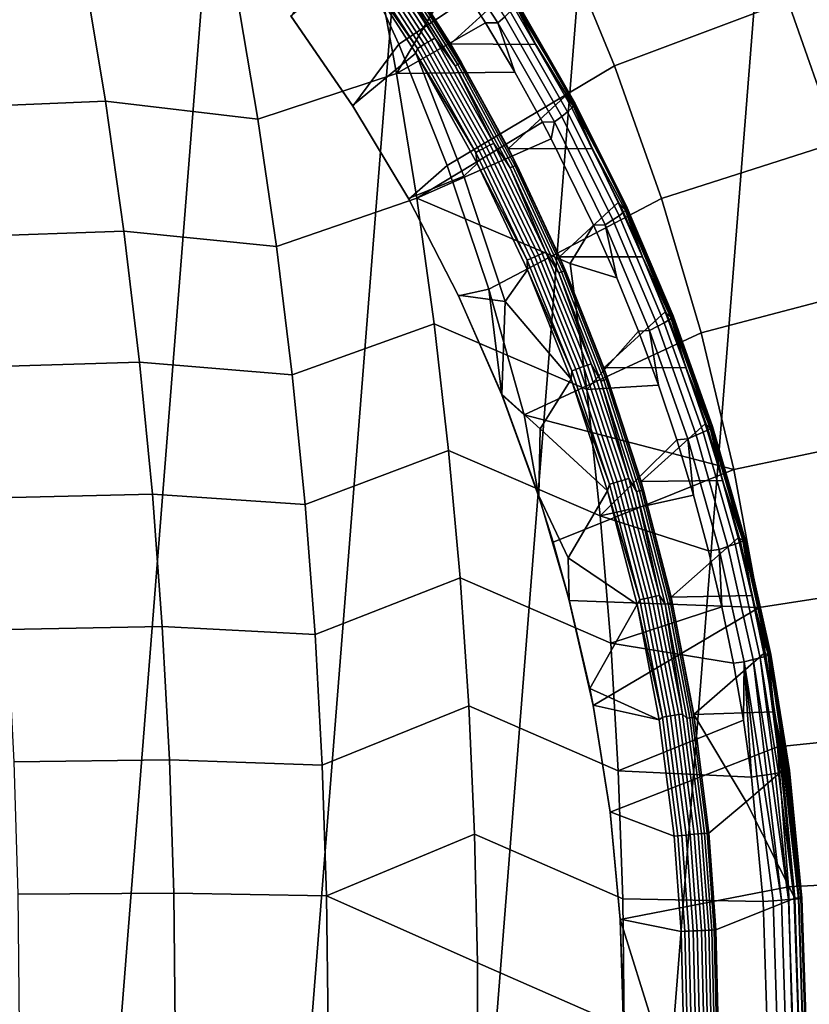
# Model space of a CAD drawing. Header units: metres. Extents: x -167 to 28, y -50 to 27.
# Tile 299 of 331: x 12.29 to 17.35, y 0.15 to 6.46. Entities that reach past the tile are written whole.
import ezdxf

# ---------------------------------------------------------------- set-up
doc = ezdxf.new("R2010")
doc.units = ezdxf.units.M
doc.layers.add('solid_12_065_011_XXX', color=7, linetype='CONTINUOUS')

msp = doc.modelspace()

# ---------------------------------------------------------------- linework, layer by layer
at = {"layer": 'solid_12_065_011_XXX'}
for points in [[(13.485169, 22.925415, 0.2), (9.71078, -24.761368, 0.2), (8.378925, -25.243179, 0.2), (12.24579, 23.610701, 0.2)], [(14.686287, 22.175152, 0.2), (11.015003, -24.209381, 0.2), (9.71078, -24.761368, 0.2), (13.485169, 22.925415, 0.2)], [(15.845693, 21.362082, 0.2), (12.287968, -23.588774, 0.2), (11.015003, -24.209381, 0.2), (14.686287, 22.175152, 0.2)], [(16.960054, 20.48856, 0.2), (13.526011, -22.901344, 0.2), (12.287968, -23.588774, 0.2), (15.845693, 21.362082, 0.2)], [(18.026325, 19.556995, 0.2), (14.725575, -22.149086, 0.2), (13.526011, -22.901344, 0.2), (16.960054, 20.48856, 0.2)], [(19.041513, 18.570009, 0.2), (15.883376, -21.334078, 0.2), (14.725575, -22.149086, 0.2), (18.026325, 19.556995, 0.2)], [(19.041513, 18.570009, 0.2), (16.99617, -20.458609, 0.2), (15.883376, -21.334078, 0.2)], [(19.041513, 18.570009, 0.2), (20.00272, 17.530422, 0.2), (16.99617, -20.458609, 0.2)], [(20.00272, 17.530422, 0.2), (18.060774, -19.525187, 0.2), (16.99617, -20.458609, 0.2)], [(14.717225, 6.299775, 139.928345), (15.757008, 6.992457, 139.088928), (15.370646, 7.80519, 139.088928), (14.367912, 7.060238, 139.928345)], [(15.757008, 6.992457, 139.088928), (16.100431, 6.160671, 139.088928), (17.210302, 6.578926, 138.188522), (16.843887, 7.467275, 138.188522)], [(15.395924, 6.476549, 142.906387), (14.993867, 7.092408, 142.99646), (14.952641, 7.050014, 143.075485), (15.351449, 6.437918, 142.98558)], [(17.529902, 5.67268, 138.188522), (18.582985, 6.117406, 137.229401), (18.232798, 7.093316, 137.229401), (17.210302, 6.578926, 138.188522)], [(14.422308, 5.902994, 140.197983), (14.717225, 6.299775, 139.928345), (14.367912, 7.060238, 139.928345), (14.026221, 6.476972, 140.28093)], [(14.870841, 7.048531, 143.153671), (14.555774, 6.903491, 143.47551), (14.702563, 6.112568, 143.657791), (15.075997, 6.745977, 143.106216)], [(15.351449, 6.437918, 142.98558), (14.952641, 7.050014, 143.075485), (15.075997, 6.745977, 143.106216), (15.272428, 6.4368, 143.062088)], [(14.857409, 6.285672, 140.691391), (14.441218, 6.927869, 140.763885), (14.463037, 6.943349, 140.761154), (14.880161, 6.299711, 140.688507)], [(14.880161, 6.299711, 140.688507), (14.463037, 6.943349, 140.761154), (14.485178, 6.958472, 140.763214), (14.903214, 6.313427, 140.690414)], [(14.903214, 6.313427, 140.690414), (14.485178, 6.958472, 140.763214), (14.506927, 6.972751, 140.77002), (14.925823, 6.326378, 140.697052)], [(14.925823, 6.326378, 140.697052), (14.506927, 6.972751, 140.77002), (14.527588, 6.985727, 140.781326), (14.947266, 6.338148, 140.708237)], [(14.947266, 6.338148, 140.708237), (14.527588, 6.985727, 140.781326), (14.685457, 6.792417, 140.772568)], [(15.048368, 6.302687, 140.786072), (14.63506, 6.949984, 140.85881), (15.194755, 6.945215, 142.34108), (15.400229, 6.625378, 142.291992)], [(14.726376, 6.812007, 140.838226), (14.63506, 6.949984, 140.85881), (15.048368, 6.302687, 140.786072)], [(15.02632, 5.522098, 139.928345), (16.100431, 6.160671, 139.088928), (15.757008, 6.992457, 139.088928), (14.717225, 6.299775, 139.928345)], [(13.812572, 5.820573, 144.464615), (14.702563, 6.112568, 143.657791), (14.555774, 6.903491, 143.47551), (13.67575, 6.630024, 144.284943)], [(14.835687, 6.27176, 140.69899), (14.420422, 6.91253, 140.771317), (14.441218, 6.927869, 140.763885), (14.857409, 6.285672, 140.691391)], [(14.835687, 6.27176, 140.69899), (14.447721, 6.830905, 140.775024), (14.420422, 6.91253, 140.771317)], [(14.447721, 6.830905, 140.775024), (14.825259, 6.242988, 140.70929), (14.419811, 5.907533, 141.019089), (14.023198, 6.48164, 141.099533)], [(14.835687, 6.27176, 140.69899), (14.825259, 6.242988, 140.70929), (14.447721, 6.830905, 140.775024)], [(11.863508, 5.89424, 145.862137), (12.835715, 5.935033, 145.160233), (12.699893, 6.759941, 144.971466), (11.735904, 6.714231, 145.674255)], [(12.699893, 6.759941, 144.971466), (12.835715, 5.935033, 145.160233), (13.812572, 5.820573, 144.464615), (13.67575, 6.630024, 144.284943)], [(15.077117, 6.161964, 140.704391), (14.685457, 6.792417, 140.772568), (14.702185, 6.801324, 140.791656), (15.094358, 6.170043, 140.723373)], [(14.947266, 6.338148, 140.708237), (14.685457, 6.792417, 140.772568), (15.077117, 6.161964, 140.704391)], [(15.094358, 6.170043, 140.723373), (14.702185, 6.801324, 140.791656), (14.715972, 6.807925, 140.813782), (15.108527, 6.17603, 140.745438)], [(15.108527, 6.17603, 140.745438), (14.715972, 6.807925, 140.813782), (14.726376, 6.812007, 140.838226), (15.119165, 6.179734, 140.769852)], [(15.119165, 6.179734, 140.769852), (14.726376, 6.812007, 140.838226), (15.048368, 6.302687, 140.786072)], [(15.272428, 6.4368, 143.062088), (15.075997, 6.745977, 143.106216), (14.702563, 6.112568, 143.657791)], [(15.459835, 6.557786, 142.337692), (15.596179, 6.299107, 142.246384), (15.048368, 6.302687, 140.786072), (15.400229, 6.625378, 142.291992)], [(15.459835, 6.557786, 142.337692), (15.462358, 6.583682, 142.438049), (15.838548, 5.932328, 142.360031)], [(15.838548, 5.932328, 142.360031), (15.462358, 6.583682, 142.438049), (15.470947, 6.575151, 142.536011), (15.845724, 5.924742, 142.458191)], [(15.845724, 5.924742, 142.458191), (15.470947, 6.575151, 142.536011), (15.468461, 6.559852, 142.633499), (15.841443, 5.911055, 142.555847)], [(16.100431, 6.160671, 139.088928), (16.399981, 5.312097, 139.088928), (17.529902, 5.67268, 138.188522), (17.210302, 6.578926, 138.188522)], [(15.799001, 5.866434, 142.74295), (15.430622, 6.51012, 142.820297), (15.395924, 6.476549, 142.906387), (15.761574, 5.836271, 142.829147)], [(15.825778, 5.891506, 142.651306), (15.454941, 6.538049, 142.728806), (15.430622, 6.51012, 142.820297), (15.799001, 5.866434, 142.74295)], [(15.841443, 5.911055, 142.555847), (15.468461, 6.559852, 142.633499), (15.454941, 6.538049, 142.728806), (15.825778, 5.891506, 142.651306)], [(15.838548, 5.932328, 142.360031), (15.833189, 5.90924, 142.260452), (15.596179, 6.299107, 142.246384), (15.459835, 6.557786, 142.337692)], [(14.023198, 6.48164, 141.099533), (14.419811, 5.907533, 141.019089), (14.422308, 5.902994, 140.197983), (14.026221, 6.476972, 140.28093)], [(15.351449, 6.437918, 142.98558), (15.272428, 6.4368, 143.062088), (15.459853, 6.121241, 143.021225)], [(15.761574, 5.836271, 142.829147), (15.395924, 6.476549, 142.906387), (15.351449, 6.437918, 142.98558), (15.714148, 5.80154, 142.908447)], [(15.714148, 5.80154, 142.908447), (15.351449, 6.437918, 142.98558), (15.459853, 6.121241, 143.021225), (15.637997, 5.799711, 142.983459)], [(15.459853, 6.121241, 143.021225), (15.272428, 6.4368, 143.062088), (14.702563, 6.112568, 143.657791)], [(15.255718, 5.630247, 140.623199), (14.880161, 6.299711, 140.688507), (14.903214, 6.313427, 140.690414), (15.279592, 5.642497, 140.624969)], [(15.279592, 5.642497, 140.624969), (14.903214, 6.313427, 140.690414), (14.925823, 6.326378, 140.697052), (15.302979, 5.654065, 140.631485)], [(15.302979, 5.654065, 140.631485), (14.925823, 6.326378, 140.697052), (14.947266, 6.338148, 140.708237), (15.325125, 5.664578, 140.642532)], [(15.325125, 5.664578, 140.642532), (14.947266, 6.338148, 140.708237), (15.077117, 6.161964, 140.704391)], [(14.78039, 5.305772, 140.122757), (15.02632, 5.522098, 139.928345), (14.717225, 6.299775, 139.928345), (14.422308, 5.902994, 140.197983)], [(15.209566, 5.605285, 140.633987), (14.825259, 6.242988, 140.70929), (14.835687, 6.27176, 140.69899)], [(15.209566, 5.605285, 140.633987), (14.835687, 6.27176, 140.69899), (14.857409, 6.285672, 140.691391), (15.232123, 5.617709, 140.626236)], [(15.232123, 5.617709, 140.626236), (14.857409, 6.285672, 140.691391), (14.880161, 6.299711, 140.688507), (15.255718, 5.630247, 140.623199)], [(15.419767, 5.631076, 140.720825), (15.048368, 6.302687, 140.786072), (15.596179, 6.299107, 142.246384), (15.78229, 5.9668, 142.204132)], [(15.119165, 6.179734, 140.769852), (15.048368, 6.302687, 140.786072), (15.419767, 5.631076, 140.720825)], [(15.833189, 5.90924, 142.260452), (15.78229, 5.9668, 142.204132), (15.596179, 6.299107, 142.246384)], [(14.825259, 6.242988, 140.70929), (15.133017, 5.454331, 140.709381), (14.778168, 5.310528, 140.946213), (14.419811, 5.907533, 141.019089)], [(15.219287, 5.534767, 140.640778), (15.133017, 5.454331, 140.709381), (14.825259, 6.242988, 140.70929)], [(14.854112, 6.194774, 140.704254), (15.219287, 5.534767, 140.640778), (14.825259, 6.242988, 140.70929)], [(15.209566, 5.605285, 140.633987), (14.854112, 6.194774, 140.704254), (14.825259, 6.242988, 140.70929)], [(15.209566, 5.605285, 140.633987), (15.219287, 5.534767, 140.640778), (14.854112, 6.194774, 140.704254)], [(15.294355, 4.729331, 139.928345), (16.399981, 5.312097, 139.088928), (16.100431, 6.160671, 139.088928), (15.02632, 5.522098, 139.928345)], [(15.429736, 5.50821, 140.643112), (15.077117, 6.161964, 140.704391), (15.094358, 6.170043, 140.723373), (15.447442, 5.515429, 140.662018)], [(15.325125, 5.664578, 140.642532), (15.077117, 6.161964, 140.704391), (15.429736, 5.50821, 140.643112)], [(15.447442, 5.515429, 140.662018), (15.094358, 6.170043, 140.723373), (15.108527, 6.17603, 140.745438), (15.461953, 5.520781, 140.684021)], [(15.461953, 5.520781, 140.684021), (15.108527, 6.17603, 140.745438), (15.119165, 6.179734, 140.769852), (15.472803, 5.524094, 140.708405)], [(15.472803, 5.524094, 140.708405), (15.119165, 6.179734, 140.769852), (15.419767, 5.631076, 140.720825)], [(13.931546, 5.003425, 144.62085), (14.831452, 5.313704, 143.817856), (14.702563, 6.112568, 143.657791), (13.812572, 5.820573, 144.464615)], [(15.459853, 6.121241, 143.021225), (14.702563, 6.112568, 143.657791), (14.831452, 5.313704, 143.817856), (15.637997, 5.799711, 142.983459)], [(11.974468, 5.066556, 146.025513), (12.953833, 5.102116, 145.324387), (12.835715, 5.935033, 145.160233), (11.863508, 5.89424, 145.862137)], [(12.835715, 5.935033, 145.160233), (12.953833, 5.102116, 145.324387), (13.931546, 5.003425, 144.62085), (13.812572, 5.820573, 144.464615)], [(15.833189, 5.90924, 142.260452), (15.958323, 5.628824, 142.165131), (15.419767, 5.631076, 140.720825), (15.78229, 5.9668, 142.204132)], [(14.419811, 5.907533, 141.019089), (14.778168, 5.310528, 140.946213), (14.78039, 5.305772, 140.122757), (14.422308, 5.902994, 140.197983)], [(16.157894, 5.222723, 142.585831), (15.825778, 5.891506, 142.651306), (15.799001, 5.866434, 142.74295), (16.12892, 5.200591, 142.677567)], [(16.175476, 5.239957, 142.49025), (15.841443, 5.911055, 142.555847), (15.825778, 5.891506, 142.651306), (16.157894, 5.222723, 142.585831)], [(15.833189, 5.90924, 142.260452), (15.838548, 5.932328, 142.360031), (16.17544, 5.258625, 142.294159)], [(16.17544, 5.258625, 142.294159), (16.167551, 5.238721, 142.195206), (15.958323, 5.628824, 142.165131), (15.833189, 5.90924, 142.260452)], [(16.17544, 5.258625, 142.294159), (15.838548, 5.932328, 142.360031), (15.845724, 5.924742, 142.458191), (16.181358, 5.251993, 142.392456)], [(16.181358, 5.251993, 142.392456), (15.845724, 5.924742, 142.458191), (15.841443, 5.911055, 142.555847), (16.175476, 5.239957, 142.49025)], [(16.089052, 5.173944, 142.763824), (15.761574, 5.836271, 142.829147), (15.714148, 5.80154, 142.908447), (16.038982, 5.143243, 142.843155)], [(16.12892, 5.200591, 142.677567), (15.799001, 5.866434, 142.74295), (15.761574, 5.836271, 142.829147), (16.089052, 5.173944, 142.763824)], [(14.831452, 5.313704, 143.817856), (15.693918, 5.693849, 142.971832), (15.637997, 5.799711, 142.983459)], [(15.714148, 5.80154, 142.908447), (15.637997, 5.799711, 142.983459), (15.693918, 5.693849, 142.971832)], [(16.038982, 5.143243, 142.843155), (15.714148, 5.80154, 142.908447), (15.693918, 5.693849, 142.971832), (15.965534, 5.139876, 142.916885)], [(14.831452, 5.313704, 143.817856), (15.816298, 4.893462, 143.119781), (15.965534, 5.139876, 142.916885), (15.693918, 5.693849, 142.971832)], [(15.540447, 4.915809, 140.576614), (15.209566, 5.605285, 140.633987), (15.232123, 5.617709, 140.626236), (15.563745, 4.92669, 140.568741)], [(15.563745, 4.92669, 140.568741), (15.232123, 5.617709, 140.626236), (15.255718, 5.630247, 140.623199), (15.588086, 4.937672, 140.565582)], [(15.588086, 4.937672, 140.565582), (15.255718, 5.630247, 140.623199), (15.279592, 5.642497, 140.624969), (15.612689, 4.948403, 140.567215)], [(15.612689, 4.948403, 140.567215), (15.279592, 5.642497, 140.624969), (15.302979, 5.654065, 140.631485), (15.636763, 4.958537, 140.573608)], [(15.636763, 4.958537, 140.573608), (15.302979, 5.654065, 140.631485), (15.325125, 5.664578, 140.642532), (15.659534, 4.967749, 140.584549)], [(15.659534, 4.967749, 140.584549), (15.325125, 5.664578, 140.642532), (15.429736, 5.50821, 140.643112)], [(15.747934, 4.937808, 140.663376), (15.419767, 5.631076, 140.720825), (15.958323, 5.628824, 142.165131), (16.124056, 5.28556, 142.129333)], [(15.472803, 5.524094, 140.708405), (15.419767, 5.631076, 140.720825), (15.747934, 4.937808, 140.663376)], [(16.167551, 5.238721, 142.195206), (16.124056, 5.28556, 142.129333), (15.958323, 5.628824, 142.165131)], [(16.399981, 5.312097, 139.088928), (16.654842, 4.449048, 139.088928), (17.801819, 4.751004, 138.188522), (17.529902, 5.67268, 138.188522)], [(15.540447, 4.915809, 140.576614), (15.219287, 5.534767, 140.640778), (15.209566, 5.605285, 140.633987)], [(14.78039, 5.305772, 140.122757), (15.099126, 4.687951, 140.055618), (15.294355, 4.729331, 139.928345), (15.02632, 5.522098, 139.928345)], [(15.219287, 5.534767, 140.640778), (15.541945, 4.853483, 140.584854), (15.399258, 4.650578, 140.709244), (15.133017, 5.454331, 140.709381)], [(15.540447, 4.915809, 140.576614), (15.541945, 4.853483, 140.584854), (15.219287, 5.534767, 140.640778)], [(15.741907, 4.833605, 140.589035), (15.429736, 5.50821, 140.643112), (15.447442, 5.515429, 140.662018), (15.760024, 4.839937, 140.607864)], [(15.659534, 4.967749, 140.584549), (15.429736, 5.50821, 140.643112), (15.741907, 4.833605, 140.589035)], [(15.760024, 4.839937, 140.607864), (15.447442, 5.515429, 140.662018), (15.461953, 5.520781, 140.684021), (15.774838, 4.844633, 140.629822)], [(15.774838, 4.844633, 140.629822), (15.461953, 5.520781, 140.684021), (15.472803, 5.524094, 140.708405), (15.785875, 4.847542, 140.65416)], [(15.785875, 4.847542, 140.65416), (15.472803, 5.524094, 140.708405), (15.747934, 4.937808, 140.663376)], [(15.133017, 5.454331, 140.709381), (15.399258, 4.650578, 140.709244), (15.097609, 4.692036, 140.881058), (14.778168, 5.310528, 140.946213)], [(14.032485, 4.179655, 144.753387), (14.942253, 4.507937, 143.955444), (14.831452, 5.313704, 143.817856), (13.931546, 5.003425, 144.62085)], [(14.778168, 5.310528, 140.946213), (15.097609, 4.692036, 140.881058), (15.099126, 4.687951, 140.055618), (14.78039, 5.305772, 140.122757)], [(14.831452, 5.313704, 143.817856), (14.942253, 4.507937, 143.955444), (15.921678, 4.087747, 143.243607), (15.816298, 4.893462, 143.119781)], [(15.520597, 3.92364, 139.928345), (16.654842, 4.449048, 139.088928), (16.399981, 5.312097, 139.088928), (15.294355, 4.729331, 139.928345)], [(15.747934, 4.937808, 140.663376), (16.124056, 5.28556, 142.129333), (16.279249, 4.937393, 142.096588)], [(16.167551, 5.238721, 142.195206), (16.279249, 4.937393, 142.096588), (16.124056, 5.28556, 142.129333)], [(16.468927, 4.549049, 142.435791), (16.175476, 5.239957, 142.49025), (16.157894, 5.222723, 142.585831), (16.449665, 4.534189, 142.531448)], [(16.461313, 4.548678, 142.141022), (16.167551, 5.238721, 142.195206), (16.17544, 5.258625, 142.294159), (16.471394, 4.565065, 142.239487)], [(16.461313, 4.548678, 142.141022), (16.279249, 4.937393, 142.096588), (16.167551, 5.238721, 142.195206)], [(16.471394, 4.565065, 142.239487), (16.17544, 5.258625, 142.294159), (16.181358, 5.251993, 142.392456), (16.476212, 4.559402, 142.337906)], [(16.476212, 4.559402, 142.337906), (16.181358, 5.251993, 142.392456), (16.175476, 5.239957, 142.49025), (16.468927, 4.549049, 142.435791)], [(16.418762, 4.515077, 142.62323), (16.12892, 5.200591, 142.677567), (16.089052, 5.173944, 142.763824), (16.376751, 4.492045, 142.709518)], [(16.449665, 4.534189, 142.531448), (16.157894, 5.222723, 142.585831), (16.12892, 5.200591, 142.677567), (16.418762, 4.515077, 142.62323)], [(16.114447, 4.802345, 142.887848), (15.965534, 5.139876, 142.916885), (15.816298, 4.893462, 143.119781)], [(16.038982, 5.143243, 142.843155), (15.965534, 5.139876, 142.916885), (16.114447, 4.802345, 142.887848)], [(16.376751, 4.492045, 142.709518), (16.089052, 5.173944, 142.763824), (16.038982, 5.143243, 142.843155), (16.324358, 4.465492, 142.788849)], [(16.324358, 4.465492, 142.788849), (16.038982, 5.143243, 142.843155), (16.114447, 4.802345, 142.887848), (16.25318, 4.460182, 142.861511)], [(12.068608, 4.232252, 146.164108), (13.054055, 4.262307, 145.463669), (12.953833, 5.102116, 145.324387), (11.974468, 5.066556, 146.025513)], [(12.953833, 5.102116, 145.324387), (13.054055, 4.262307, 145.463669), (14.032485, 4.179655, 144.753387), (13.931546, 5.003425, 144.62085)], [(15.826891, 4.206152, 140.527176), (15.540447, 4.915809, 140.576614), (15.563745, 4.92669, 140.568741), (15.85083, 4.215442, 140.519196)], [(15.85083, 4.215442, 140.519196), (15.563745, 4.92669, 140.568741), (15.588086, 4.937672, 140.565582), (15.875819, 4.22482, 140.515915)], [(15.875819, 4.22482, 140.515915), (15.588086, 4.937672, 140.565582), (15.612689, 4.948403, 140.567215), (15.901054, 4.233984, 140.517456)], [(15.901054, 4.233984, 140.517456), (15.612689, 4.948403, 140.567215), (15.636763, 4.958537, 140.573608), (15.925725, 4.242641, 140.523743)], [(15.925725, 4.242641, 140.523743), (15.636763, 4.958537, 140.573608), (15.659534, 4.967749, 140.584549), (15.949038, 4.250512, 140.534592)], [(15.949038, 4.250512, 140.534592), (15.659534, 4.967749, 140.584549), (15.741907, 4.833605, 140.589035)], [(16.031702, 4.225598, 140.613953), (15.747934, 4.937808, 140.663376), (16.279249, 4.937393, 142.096588), (16.42374, 4.584689, 142.066818)], [(15.785875, 4.847542, 140.65416), (15.747934, 4.937808, 140.663376), (16.031702, 4.225598, 140.613953)], [(16.461313, 4.548678, 142.141022), (16.42374, 4.584689, 142.066818), (16.279249, 4.937393, 142.096588)], [(15.826891, 4.206152, 140.527176), (15.541945, 4.853483, 140.584854), (15.540447, 4.915809, 140.576614)], [(16.25318, 4.460182, 142.861511), (16.114447, 4.802345, 142.887848), (15.816298, 4.893462, 143.119781), (15.921678, 4.087747, 143.243607)], [(15.541945, 4.853483, 140.584854), (15.82094, 4.153585, 140.536728), (15.399258, 4.650578, 140.709244)], [(15.826891, 4.206152, 140.527176), (15.82094, 4.153585, 140.536728), (15.541945, 4.853483, 140.584854)], [(16.012377, 4.140699, 140.542404), (15.741907, 4.833605, 140.589035), (15.760024, 4.839937, 140.607864), (16.030849, 4.146119, 140.561188)], [(15.949038, 4.250512, 140.534592), (15.741907, 4.833605, 140.589035), (16.012377, 4.140699, 140.542404)], [(16.030849, 4.146119, 140.561188), (15.760024, 4.839937, 140.607864), (15.774838, 4.844633, 140.629822), (16.045929, 4.150141, 140.583084)], [(16.045929, 4.150141, 140.583084), (15.774838, 4.844633, 140.629822), (15.785875, 4.847542, 140.65416), (16.057127, 4.152636, 140.607407)], [(16.057127, 4.152636, 140.607407), (15.785875, 4.847542, 140.65416), (16.031702, 4.225598, 140.613953)], [(16.654842, 4.449048, 139.088928), (16.864317, 3.573874, 139.088928), (18.025311, 3.816405, 138.188522), (17.801819, 4.751004, 138.188522)], [(15.097609, 4.692036, 140.881058), (15.37639, 4.055779, 140.824066), (15.377666, 4.051514, 139.99678), (15.099126, 4.687951, 140.055618)], [(15.399258, 4.650578, 140.709244), (15.37639, 4.055779, 140.824066), (15.097609, 4.692036, 140.881058)], [(15.099126, 4.687951, 140.055618), (15.377666, 4.051514, 139.99678), (15.294355, 4.729331, 139.928345)], [(15.377666, 4.051514, 139.99678), (15.520597, 3.92364, 139.928345), (15.294355, 4.729331, 139.928345)], [(15.82094, 4.153585, 140.536728), (15.622805, 3.83392, 140.709137), (15.37639, 4.055779, 140.824066), (15.399258, 4.650578, 140.709244)], [(16.031702, 4.225598, 140.613953), (16.42374, 4.584689, 142.066818), (16.557344, 4.227827, 142.039932)], [(16.461313, 4.548678, 142.141022), (16.557344, 4.227827, 142.039932), (16.42374, 4.584689, 142.066818)], [(16.720339, 3.840922, 142.391647), (16.468927, 4.549049, 142.435791), (16.449665, 4.534189, 142.531448), (16.699638, 3.82849, 142.48735)], [(16.713045, 3.841644, 142.097076), (16.461313, 4.548678, 142.141022), (16.471394, 4.565065, 142.239487), (16.724943, 3.854235, 142.19516)], [(16.713045, 3.841644, 142.097076), (16.557344, 4.227827, 142.039932), (16.461313, 4.548678, 142.141022)], [(16.728821, 3.849554, 142.293686), (16.476212, 4.559402, 142.337906), (16.468927, 4.549049, 142.435791), (16.720339, 3.840922, 142.391647)], [(16.724943, 3.854235, 142.19516), (16.471394, 4.565065, 142.239487), (16.476212, 4.559402, 142.337906), (16.728821, 3.849554, 142.293686)], [(14.115248, 3.350353, 144.862061), (15.034797, 3.696306, 144.070358), (14.942253, 4.507937, 143.955444), (14.032485, 4.179655, 144.753387)], [(14.942253, 4.507937, 143.955444), (15.034797, 3.696306, 144.070358), (16.008081, 3.276651, 143.345139), (15.921678, 4.087747, 143.243607)], [(16.623236, 3.793149, 142.665436), (16.376751, 4.492045, 142.709518), (16.324358, 4.465492, 142.788849), (16.568853, 3.770852, 142.74472)], [(16.667084, 3.812474, 142.579132), (16.418762, 4.515077, 142.62323), (16.376751, 4.492045, 142.709518), (16.623236, 3.793149, 142.665436)], [(16.699638, 3.82849, 142.48735), (16.449665, 4.534189, 142.531448), (16.418762, 4.515077, 142.62323), (16.667084, 3.812474, 142.579132)], [(15.520597, 3.92364, 139.928345), (16.864317, 3.573874, 139.088928), (16.654842, 4.449048, 139.088928)], [(16.381533, 4.113786, 142.837784), (16.25318, 4.460182, 142.861511), (15.921678, 4.087747, 143.243607)], [(16.324358, 4.465492, 142.788849), (16.25318, 4.460182, 142.861511), (16.381533, 4.113786, 142.837784)], [(16.568853, 3.770852, 142.74472), (16.324358, 4.465492, 142.788849), (16.381533, 4.113786, 142.837784), (16.499342, 3.763605, 142.816574)], [(12.145795, 3.392421, 146.27774), (13.136233, 3.416742, 145.577881), (13.054055, 4.262307, 145.463669), (12.068608, 4.232252, 146.164108)], [(13.054055, 4.262307, 145.463669), (13.136233, 3.416742, 145.577881), (14.115248, 3.350353, 144.862061), (14.032485, 4.179655, 144.753387)], [(16.117662, 3.494631, 140.474472), (15.875819, 4.22482, 140.515915), (15.901054, 4.233984, 140.517456), (16.143429, 3.50219, 140.475922)], [(16.143429, 3.50219, 140.475922), (15.901054, 4.233984, 140.517456), (15.925725, 4.242641, 140.523743), (16.168602, 3.509331, 140.482117)], [(16.168602, 3.509331, 140.482117), (15.925725, 4.242641, 140.523743), (15.949038, 4.250512, 140.534592), (16.192369, 3.515827, 140.492889)], [(16.192369, 3.515827, 140.492889), (15.949038, 4.250512, 140.534592), (16.012377, 4.140699, 140.542404)], [(16.067648, 3.47924, 140.485931), (15.82094, 4.153585, 140.536728), (15.826891, 4.206152, 140.527176)], [(16.067648, 3.47924, 140.485931), (15.826891, 4.206152, 140.527176), (15.85083, 4.215442, 140.519196), (16.092129, 3.486898, 140.477844)], [(16.092129, 3.486898, 140.477844), (15.85083, 4.215442, 140.519196), (15.875819, 4.22482, 140.515915), (16.117662, 3.494631, 140.474472)], [(16.270065, 3.497219, 140.572739), (16.031702, 4.225598, 140.613953), (16.557344, 4.227827, 142.039932), (16.679914, 3.867167, 142.015839)], [(16.057127, 4.152636, 140.607407), (16.031702, 4.225598, 140.613953), (16.270065, 3.497219, 140.572739)], [(16.713045, 3.841644, 142.097076), (16.679914, 3.867167, 142.015839), (16.557344, 4.227827, 142.039932)], [(15.82094, 4.153585, 140.536728), (16.055288, 3.437803, 140.496582), (15.622805, 3.83392, 140.709137)], [(16.067648, 3.47924, 140.485931), (16.055288, 3.437803, 140.496582), (15.82094, 4.153585, 140.536728)], [(16.381533, 4.113786, 142.837784), (15.921678, 4.087747, 143.243607), (16.008081, 3.276651, 143.345139), (16.499342, 3.763605, 142.816574)], [(16.240057, 3.432132, 140.503433), (16.012377, 4.140699, 140.542404), (16.030849, 4.146119, 140.561188), (16.258829, 3.436618, 140.522171)], [(16.192369, 3.515827, 140.492889), (16.012377, 4.140699, 140.542404), (16.240057, 3.432132, 140.503433)], [(16.258829, 3.436618, 140.522171), (16.030849, 4.146119, 140.561188), (16.045929, 4.150141, 140.583084), (16.274128, 3.43995, 140.544022)], [(16.274128, 3.43995, 140.544022), (16.045929, 4.150141, 140.583084), (16.057127, 4.152636, 140.607407), (16.285463, 3.442022, 140.568329)], [(16.285463, 3.442022, 140.568329), (16.057127, 4.152636, 140.607407), (16.270065, 3.497219, 140.572739)], [(15.37639, 4.055779, 140.824066), (15.613768, 3.404043, 140.775436), (15.614877, 3.399353, 139.946579), (15.377666, 4.051514, 139.99678)], [(15.622805, 3.83392, 140.709137), (15.613768, 3.404043, 140.775436), (15.37639, 4.055779, 140.824066)], [(15.377666, 4.051514, 139.99678), (15.614877, 3.399353, 139.946579), (15.520597, 3.92364, 139.928345)], [(15.614877, 3.399353, 139.946579), (15.706209, 3.107197, 139.927216), (16.864317, 3.573874, 139.088928), (15.520597, 3.92364, 139.928345)], [(16.270065, 3.497219, 140.572739), (16.679914, 3.867167, 142.015839), (16.791332, 3.503074, 141.994492)], [(16.713045, 3.841644, 142.097076), (16.791332, 3.503074, 141.994492), (16.679914, 3.867167, 142.015839)], [(16.921505, 3.120245, 142.062683), (16.713045, 3.841644, 142.097076), (16.724943, 3.854235, 142.19516), (16.934826, 3.128813, 142.160507)], [(16.934826, 3.128813, 142.160507), (16.724943, 3.854235, 142.19516), (16.728821, 3.849554, 142.293686), (16.937929, 3.125133, 142.259094)], [(16.055288, 3.437803, 140.496582), (15.803038, 3.006624, 140.70903), (15.613768, 3.404043, 140.775436), (15.622805, 3.83392, 140.709137)], [(16.827274, 3.079922, 142.63089), (16.623236, 3.793149, 142.665436), (16.568853, 3.770852, 142.74472), (16.771244, 3.061977, 142.710144)], [(16.872644, 3.095456, 142.544617), (16.667084, 3.812474, 142.579132), (16.623236, 3.793149, 142.665436), (16.827274, 3.079922, 142.63089)], [(16.906567, 3.108309, 142.452835), (16.699638, 3.82849, 142.48735), (16.667084, 3.812474, 142.579132), (16.872644, 3.095456, 142.544617)], [(16.928455, 3.118258, 142.357101), (16.720339, 3.840922, 142.391647), (16.699638, 3.82849, 142.48735), (16.906567, 3.108309, 142.452835)], [(16.921505, 3.120245, 142.062683), (16.791332, 3.503074, 141.994492), (16.713045, 3.841644, 142.097076)], [(16.937929, 3.125133, 142.259094), (16.728821, 3.849554, 142.293686), (16.720339, 3.840922, 142.391647), (16.928455, 3.118258, 142.357101)], [(16.864317, 3.573874, 139.088928), (17.027838, 2.688962, 139.088928), (18.199772, 2.871424, 138.188522), (18.025311, 3.816405, 138.188522)], [(16.606464, 3.409891, 142.797821), (16.499342, 3.763605, 142.816574), (16.008081, 3.276651, 143.345139)], [(16.568853, 3.770852, 142.74472), (16.499342, 3.763605, 142.816574), (16.606464, 3.409891, 142.797821)], [(16.771244, 3.061977, 142.710144), (16.568853, 3.770852, 142.74472), (16.606464, 3.409891, 142.797821), (16.702763, 3.053145, 142.781418)], [(14.179742, 2.516628, 144.946747), (15.10898, 2.879877, 144.162476), (15.034797, 3.696306, 144.070358), (14.115248, 3.350353, 144.862061)], [(15.034797, 3.696306, 144.070358), (15.10898, 2.879877, 144.162476), (16.075413, 2.461253, 143.424255), (16.008081, 3.276651, 143.345139)], [(15.706209, 3.107197, 139.927216), (15.809679, 2.735136, 139.905258), (17.027838, 2.688962, 139.088928), (16.864317, 3.573874, 139.088928)], [(16.261667, 2.73809, 140.453049), (16.055288, 3.437803, 140.496582), (16.067648, 3.47924, 140.485931)], [(16.261667, 2.73809, 140.453049), (16.067648, 3.47924, 140.485931), (16.092129, 3.486898, 140.477844), (16.286583, 2.744082, 140.444901)], [(16.286583, 2.744082, 140.444901), (16.092129, 3.486898, 140.477844), (16.117662, 3.494631, 140.474472), (16.312555, 2.750135, 140.441452)], [(16.312555, 2.750135, 140.441452), (16.117662, 3.494631, 140.474472), (16.143429, 3.50219, 140.475922), (16.338753, 2.756055, 140.442825)], [(16.338753, 2.756055, 140.442825), (16.143429, 3.50219, 140.475922), (16.168602, 3.509331, 140.482117), (16.364328, 2.761651, 140.448959)], [(16.364328, 2.761651, 140.448959), (16.168602, 3.509331, 140.482117), (16.192369, 3.515827, 140.492889), (16.388464, 2.766743, 140.459671)], [(16.388464, 2.766743, 140.459671), (16.192369, 3.515827, 140.492889), (16.240057, 3.432132, 140.503433)], [(16.462183, 2.755485, 140.539932), (16.270065, 3.497219, 140.572739), (16.791332, 3.503074, 141.994492), (16.891472, 3.135894, 141.975784)], [(16.285463, 3.442022, 140.568329), (16.270065, 3.497219, 140.572739), (16.462183, 2.755485, 140.539932)], [(16.921505, 3.120245, 142.062683), (16.891472, 3.135894, 141.975784), (16.791332, 3.503074, 141.994492)], [(12.20594, 2.548171, 146.366302), (13.200274, 2.566575, 145.66687), (13.136233, 3.416742, 145.577881), (12.145795, 3.392421, 146.27774)], [(13.136233, 3.416742, 145.577881), (13.200274, 2.566575, 145.66687), (14.179742, 2.516628, 144.946747), (14.115248, 3.350353, 144.862061)], [(16.055288, 3.437803, 140.496582), (16.24416, 2.708912, 140.4646), (15.803038, 3.006624, 140.70903)], [(16.702763, 3.053145, 142.781418), (16.606464, 3.409891, 142.797821), (16.008081, 3.276651, 143.345139)], [(16.261667, 2.73809, 140.453049), (16.24416, 2.708912, 140.4646), (16.055288, 3.437803, 140.496582)], [(16.424025, 2.710614, 140.472321), (16.240057, 3.432132, 140.503433), (16.258829, 3.436618, 140.522171), (16.443041, 2.714149, 140.490997)], [(16.388464, 2.766743, 140.459671), (16.240057, 3.432132, 140.503433), (16.424025, 2.710614, 140.472321)], [(16.443041, 2.714149, 140.490997), (16.258829, 3.436618, 140.522171), (16.274128, 3.43995, 140.544022), (16.458519, 2.716779, 140.512833)], [(16.458519, 2.716779, 140.512833), (16.274128, 3.43995, 140.544022), (16.285463, 3.442022, 140.568329), (16.469963, 2.71842, 140.537109)], [(16.469963, 2.71842, 140.537109), (16.285463, 3.442022, 140.568329), (16.462183, 2.755485, 140.539932)], [(15.613768, 3.404043, 140.775436), (15.809224, 2.738558, 140.735321), (15.706209, 3.107197, 139.927216), (15.614877, 3.399353, 139.946579)], [(15.803038, 3.006624, 140.70903), (15.809224, 2.738558, 140.735321), (15.613768, 3.404043, 140.775436)], [(16.788132, 2.693675, 142.767319), (16.702763, 3.053145, 142.781418), (16.008081, 3.276651, 143.345139), (16.075413, 2.461253, 143.424255)], [(15.940423, 2.170923, 140.708374), (15.809679, 2.735136, 139.905258), (15.706209, 3.107197, 139.927216), (15.809224, 2.738558, 140.735321)], [(16.462183, 2.755485, 140.539932), (16.891472, 3.135894, 141.975784), (16.980238, 2.765988, 141.959671)], [(17.034405, 2.366752, 142.519119), (16.872644, 3.095456, 142.544617), (16.827274, 3.079922, 142.63089), (16.987839, 2.355078, 142.605362)], [(17.069403, 2.376386, 142.427338), (16.906567, 3.108309, 142.452835), (16.872644, 3.095456, 142.544617), (17.034405, 2.366752, 142.519119)], [(16.921505, 3.120245, 142.062683), (16.980238, 2.765988, 141.959671), (16.891472, 3.135894, 141.975784)], [(17.092226, 2.383813, 142.331604), (16.928455, 3.118258, 142.357101), (16.906567, 3.108309, 142.452835), (17.069403, 2.376386, 142.427338)], [(17.085661, 2.387204, 142.037262), (16.921505, 3.120245, 142.062683), (16.934826, 3.128813, 142.160507), (17.099983, 2.391567, 142.134918)], [(17.085661, 2.387204, 142.037262), (16.980238, 2.765988, 141.959671), (16.921505, 3.120245, 142.062683)], [(17.102478, 2.388902, 142.233566), (16.937929, 3.125133, 142.259094), (16.928455, 3.118258, 142.357101), (17.092226, 2.383813, 142.331604)], [(17.099983, 2.391567, 142.134918), (16.934826, 3.128813, 142.160507), (16.937929, 3.125133, 142.259094), (17.102478, 2.388902, 142.233566)], [(16.771244, 3.061977, 142.710144), (16.702763, 3.053145, 142.781418), (16.788132, 2.693675, 142.767319)], [(16.987839, 2.355078, 142.605362), (16.827274, 3.079922, 142.63089), (16.771244, 3.061977, 142.710144), (16.930511, 2.341564, 142.68457)], [(16.930511, 2.341564, 142.68457), (16.771244, 3.061977, 142.710144), (16.788132, 2.693675, 142.767319), (16.862478, 2.331786, 142.755463)], [(16.24416, 2.708912, 140.4646), (15.940423, 2.170923, 140.708374), (15.809224, 2.738558, 140.735321), (15.803038, 3.006624, 140.70903)], [(14.225877, 1.679589, 145.007324), (15.164714, 2.059717, 144.231689), (15.10898, 2.879877, 144.162476), (14.179742, 2.516628, 144.946747)], [(15.10898, 2.879877, 144.162476), (15.164714, 2.059717, 144.231689), (16.123577, 1.642627, 143.48085), (16.075413, 2.461253, 143.424255)], [(17.027838, 2.688962, 139.088928), (17.144957, 1.796723, 139.088928), (18.324726, 1.918633, 138.188522), (18.199772, 2.871424, 138.188522)], [(15.809679, 2.735136, 139.905258), (15.961813, 2.060588, 139.872955), (17.027838, 2.688962, 139.088928)], [(15.940423, 2.170923, 140.708374), (15.961768, 2.063066, 140.703979), (15.961813, 2.060588, 139.872955), (15.809679, 2.735136, 139.905258)], [(16.4081, 1.985787, 140.428741), (16.24416, 2.708912, 140.4646), (16.261667, 2.73809, 140.453049)], [(16.4081, 1.985787, 140.428741), (16.261667, 2.73809, 140.453049), (16.286583, 2.744082, 140.444901), (16.433346, 1.990087, 140.420532)], [(16.433346, 1.990087, 140.420532), (16.286583, 2.744082, 140.444901), (16.312555, 2.750135, 140.441452), (16.459652, 1.994434, 140.417023)], [(16.459652, 1.994434, 140.417023), (16.312555, 2.750135, 140.441452), (16.338753, 2.756055, 140.442825), (16.486172, 1.998689, 140.418335)], [(16.486172, 1.998689, 140.418335), (16.338753, 2.756055, 140.442825), (16.364328, 2.761651, 140.448959), (16.512054, 2.002714, 140.424423)], [(16.512054, 2.002714, 140.424423), (16.364328, 2.761651, 140.448959), (16.388464, 2.766743, 140.459671), (16.536469, 2.006381, 140.435089)], [(16.536469, 2.006381, 140.435089), (16.388464, 2.766743, 140.459671), (16.424025, 2.710614, 140.472321)], [(16.563545, 1.978917, 140.449188), (16.424025, 2.710614, 140.472321), (16.443041, 2.714149, 140.490997), (16.582743, 1.981488, 140.467834)], [(16.582743, 1.981488, 140.467834), (16.443041, 2.714149, 140.490997), (16.458519, 2.716779, 140.512833), (16.598358, 1.983407, 140.489655)], [(16.598358, 1.983407, 140.489655), (16.458519, 2.716779, 140.512833), (16.469963, 2.71842, 140.537109), (16.609884, 1.984611, 140.513916)], [(16.60737, 2.003253, 140.515656), (16.462183, 2.755485, 140.539932), (16.980238, 2.765988, 141.959671), (17.057547, 2.393722, 141.946106)], [(16.469963, 2.71842, 140.537109), (16.462183, 2.755485, 140.539932), (16.60737, 2.003253, 140.515656)], [(16.609884, 1.984611, 140.513916), (16.469963, 2.71842, 140.537109), (16.60737, 2.003253, 140.515656)], [(17.085661, 2.387204, 142.037262), (17.057547, 2.393722, 141.946106), (16.980238, 2.765988, 141.959671)], [(16.24416, 2.708912, 140.4646), (16.386889, 1.969689, 140.440918), (15.940423, 2.170923, 140.708374)], [(16.070854, 1.378008, 139.849777), (17.144957, 1.796723, 139.088928), (17.027838, 2.688962, 139.088928), (15.961813, 2.060588, 139.872955)], [(16.862478, 2.331786, 142.755463), (16.788132, 2.693675, 142.767319), (16.075413, 2.461253, 143.424255)], [(16.4081, 1.985787, 140.428741), (16.386889, 1.969689, 140.440918), (16.24416, 2.708912, 140.4646)], [(16.536469, 2.006381, 140.435089), (16.424025, 2.710614, 140.472321), (16.563545, 1.978917, 140.449188)], [(12.248965, 1.700613, 146.429642), (13.246085, 1.71296, 145.73053), (13.200274, 2.566575, 145.66687), (12.20594, 2.548171, 146.366302)], [(13.200274, 2.566575, 145.66687), (13.246085, 1.71296, 145.73053), (14.225877, 1.679589, 145.007324), (14.179742, 2.516628, 144.946747)], [(16.92573, 1.967943, 142.745758), (16.862478, 2.331786, 142.755463), (16.075413, 2.461253, 143.424255), (16.123577, 1.642627, 143.48085)], [(16.60737, 2.003253, 140.515656), (17.057547, 2.393722, 141.946106), (17.123312, 2.019444, 141.934982)], [(16.930511, 2.341564, 142.68457), (16.862478, 2.331786, 142.755463), (16.92573, 1.967943, 142.745758)], [(16.930511, 2.341564, 142.68457), (16.92573, 1.967943, 142.745758), (16.977816, 1.602261, 142.738205)], [(17.076263, 1.617036, 142.628937), (16.987839, 2.355078, 142.605362), (16.930511, 2.341564, 142.68457), (17.045835, 1.612376, 142.667542)], [(17.012981, 1.607445, 142.703995), (16.930511, 2.341564, 142.68457), (16.977816, 1.602261, 142.738205)], [(17.012981, 1.607445, 142.703995), (17.045835, 1.612376, 142.667542), (16.930511, 2.341564, 142.68457)], [(17.129229, 1.62545, 142.546066), (17.034405, 2.366752, 142.519119), (16.987839, 2.355078, 142.605362), (17.104101, 1.6214, 142.588379)], [(17.076263, 1.617036, 142.628937), (17.104101, 1.6214, 142.588379), (16.987839, 2.355078, 142.605362)], [(17.170923, 1.632537, 142.456879), (17.069403, 2.376386, 142.427338), (17.034405, 2.366752, 142.519119), (17.151533, 1.629168, 142.502167)], [(17.129229, 1.62545, 142.546066), (17.151533, 1.629168, 142.502167), (17.034405, 2.366752, 142.519119)], [(17.085661, 2.387204, 142.037262), (17.123312, 2.019444, 141.934982), (17.057547, 2.393722, 141.946106)], [(17.200624, 1.638174, 142.36293), (17.092226, 2.383813, 142.331604), (17.069403, 2.376386, 142.427338), (17.187309, 1.635544, 142.4104)], [(17.170923, 1.632537, 142.456879), (17.187309, 1.635544, 142.4104), (17.069403, 2.376386, 142.427338)], [(17.213717, 1.645544, 142.068909), (17.085661, 2.387204, 142.037262), (17.099983, 2.391567, 142.134918), (17.219568, 1.645349, 142.117935)], [(17.213717, 1.645544, 142.068909), (17.204678, 1.645321, 142.020355), (17.123312, 2.019444, 141.934982), (17.085661, 2.387204, 142.037262)], [(17.217817, 1.642264, 142.265808), (17.102478, 2.388902, 142.233566), (17.092226, 2.383813, 142.331604), (17.210808, 1.640417, 142.314651)], [(17.200624, 1.638174, 142.36293), (17.210808, 1.640417, 142.314651), (17.092226, 2.383813, 142.331604)], [(17.222208, 1.644735, 142.167236), (17.099983, 2.391567, 142.134918), (17.102478, 2.388902, 142.233566), (17.221622, 1.643705, 142.216599)], [(17.222208, 1.644735, 142.167236), (17.219568, 1.645349, 142.117935), (17.099983, 2.391567, 142.134918)], [(17.217817, 1.642264, 142.265808), (17.221622, 1.643705, 142.216599), (17.102478, 2.388902, 142.233566)], [(16.386889, 1.969689, 140.440918), (15.961768, 2.063066, 140.703979), (15.940423, 2.170923, 140.708374)], [(14.253573, 0.840345, 145.043686), (15.201906, 1.236894, 144.277878), (15.164714, 2.059717, 144.231689), (14.225877, 1.679589, 145.007324)], [(15.164714, 2.059717, 144.231689), (15.201906, 1.236894, 144.277878), (16.152489, 0.821851, 143.514832), (16.123577, 1.642627, 143.48085)], [(15.961768, 2.063066, 140.703979), (16.071032, 1.38001, 140.681503), (16.070854, 1.378008, 139.849777), (15.961813, 2.060588, 139.872955)], [(16.482954, 1.223022, 140.425613), (16.071032, 1.38001, 140.681503), (15.961768, 2.063066, 140.703979), (16.386889, 1.969689, 140.440918)], [(16.92573, 1.967943, 142.745758), (16.123577, 1.642627, 143.48085), (16.977816, 1.602261, 142.738205)], [(16.4081, 1.985787, 140.428741), (16.506315, 1.225471, 140.413086), (16.482954, 1.223022, 140.425613), (16.386889, 1.969689, 140.440918)], [(16.506315, 1.225471, 140.413086), (16.4081, 1.985787, 140.428741), (16.433346, 1.990087, 140.420532), (16.531782, 1.22806, 140.404846)], [(16.531782, 1.22806, 140.404846), (16.433346, 1.990087, 140.420532), (16.459652, 1.994434, 140.417023), (16.558311, 1.230682, 140.401306)], [(16.558311, 1.230682, 140.401306), (16.459652, 1.994434, 140.417023), (16.486172, 1.998689, 140.418335), (16.585049, 1.233254, 140.402588)], [(16.585049, 1.233254, 140.402588), (16.486172, 1.998689, 140.418335), (16.512054, 2.002714, 140.424423), (16.611135, 1.235692, 140.40863)], [(16.611135, 1.235692, 140.40863), (16.512054, 2.002714, 140.424423), (16.536469, 2.006381, 140.435089), (16.635735, 1.237918, 140.419266)], [(16.635735, 1.237918, 140.419266), (16.536469, 2.006381, 140.435089), (16.563545, 1.978917, 140.449188), (16.658054, 1.23986, 140.434143)], [(16.658054, 1.23986, 140.434143), (16.563545, 1.978917, 140.449188), (16.582743, 1.981488, 140.467834), (16.677378, 1.241457, 140.452774)], [(16.677378, 1.241457, 140.452774), (16.582743, 1.981488, 140.467834), (16.598358, 1.983407, 140.489655), (16.693085, 1.242656, 140.474564)], [(16.693085, 1.242656, 140.474564), (16.598358, 1.983407, 140.489655), (16.609884, 1.984611, 140.513916), (16.705074, 1.243765, 140.500015)], [(17.123312, 2.019444, 141.934982), (17.177492, 1.643522, 141.926315), (16.943001, 1.443806, 141.213364), (16.60737, 2.003253, 140.515656)], [(16.60737, 2.003253, 140.515656), (16.943001, 1.443806, 141.213364), (16.705074, 1.243765, 140.500015)], [(16.609884, 1.984611, 140.513916), (16.60737, 2.003253, 140.515656), (16.705074, 1.243765, 140.500015)], [(17.1926, 1.644685, 141.9729), (17.177492, 1.643522, 141.926315), (17.123312, 2.019444, 141.934982)], [(17.1926, 1.644685, 141.9729), (17.123312, 2.019444, 141.934982), (17.204678, 1.645321, 142.020355)], [(17.144957, 1.796723, 139.088928), (17.215357, 0.899587, 139.088928), (18.399836, 0.960623, 138.188522), (18.324726, 1.918633, 138.188522)], [(16.136406, 0.69026, 139.835831), (17.215357, 0.899587, 139.088928), (17.144957, 1.796723, 139.088928), (16.070854, 1.378008, 139.849777)], [(12.274795, 0.850855, 146.467667), (13.273588, 0.857052, 145.768753), (13.246085, 1.71296, 145.73053), (12.248965, 1.700613, 146.429642)], [(13.246085, 1.71296, 145.73053), (13.273588, 0.857052, 145.768753), (14.253573, 0.840345, 145.043686), (14.225877, 1.679589, 145.007324)], [(16.123577, 1.642627, 143.48085), (16.152489, 0.821851, 143.514832), (17.05364, 0.80437, 142.727631), (16.977816, 1.602261, 142.738205)], [(16.943001, 1.443806, 141.213364), (17.177492, 1.643522, 141.926315), (17.256001, 0.825151, 141.913651)], [(17.281401, 0.825956, 141.998932), (17.256001, 0.825151, 141.913651), (17.177492, 1.643522, 141.926315), (17.1926, 1.644685, 141.9729)], [(17.281401, 0.825956, 141.998932), (17.1926, 1.644685, 141.9729), (17.204678, 1.645321, 142.020355)], [(17.281401, 0.825956, 141.998932), (17.204678, 1.645321, 142.020355), (17.213717, 1.645544, 142.068909)], [(17.301224, 0.825542, 142.175476), (17.217817, 1.642264, 142.265808), (17.210808, 1.640417, 142.314651), (17.295364, 0.824317, 142.264267)], [(17.281401, 0.825956, 141.998932), (17.213717, 1.645544, 142.068909), (17.219568, 1.645349, 142.117935), (17.296549, 0.826091, 142.086624)], [(17.301224, 0.825542, 142.175476), (17.221622, 1.643705, 142.216599), (17.217817, 1.642264, 142.265808)], [(17.296549, 0.826091, 142.086624), (17.219568, 1.645349, 142.117935), (17.222208, 1.644735, 142.167236)], [(17.296549, 0.826091, 142.086624), (17.222208, 1.644735, 142.167236), (17.221622, 1.643705, 142.216599), (17.301224, 0.825542, 142.175476)], [(17.012981, 1.607445, 142.703995), (16.977816, 1.602261, 142.738205), (17.05364, 0.80437, 142.727631), (17.115984, 0.808975, 142.664307)], [(17.170404, 0.813141, 142.594025), (17.045835, 1.612376, 142.667542), (17.012981, 1.607445, 142.703995), (17.115984, 0.808975, 142.664307)], [(17.170404, 0.813141, 142.594025), (17.076263, 1.617036, 142.628937), (17.045835, 1.612376, 142.667542)], [(17.216129, 0.816806, 142.517761), (17.104101, 1.6214, 142.588379), (17.076263, 1.617036, 142.628937), (17.170404, 0.813141, 142.594025)], [(17.216129, 0.816806, 142.517761), (17.129229, 1.62545, 142.546066), (17.104101, 1.6214, 142.588379)], [(17.252516, 0.819918, 142.436615), (17.151533, 1.629168, 142.502167), (17.129229, 1.62545, 142.546066), (17.216129, 0.816806, 142.517761)], [(17.252516, 0.819918, 142.436615), (17.170923, 1.632537, 142.456879), (17.151533, 1.629168, 142.502167)], [(17.279053, 0.822434, 142.351715), (17.187309, 1.635544, 142.4104), (17.170923, 1.632537, 142.456879), (17.252516, 0.819918, 142.436615)], [(17.279053, 0.822434, 142.351715), (17.200624, 1.638174, 142.36293), (17.187309, 1.635544, 142.4104)], [(17.295364, 0.824317, 142.264267), (17.210808, 1.640417, 142.314651), (17.200624, 1.638174, 142.36293), (17.279053, 0.822434, 142.351715)], [(16.750132, 0.622451, 140.493027), (16.705074, 1.243765, 140.500015), (16.943001, 1.443806, 141.213364), (17.256001, 0.825151, 141.913651)], [(16.071032, 1.38001, 140.681503), (16.136795, 0.69096, 140.667969), (16.136406, 0.69026, 139.835831), (16.070854, 1.378008, 139.849777)], [(16.527275, 0.612248, 140.418839), (16.136795, 0.69096, 140.667969), (16.071032, 1.38001, 140.681503), (16.482954, 1.223022, 140.425613)], [(14.253573, 0.840345, 145.043686), (15.220505, 0.412476, 144.300964), (15.201906, 1.236894, 144.277878)], [(15.201906, 1.236894, 144.277878), (15.220505, 0.412476, 144.300964), (16.162127, -0.000001, 143.526154), (16.152489, 0.821851, 143.514832)], [(16.551056, 0.613492, 140.406158), (16.527275, 0.612248, 140.418839), (16.482954, 1.223022, 140.425613), (16.506315, 1.225471, 140.413086)], [(16.576723, 0.614793, 140.397949), (16.551056, 0.613492, 140.406158), (16.506315, 1.225471, 140.413086), (16.531782, 1.22806, 140.404846)], [(16.603445, 0.61611, 140.39447), (16.576723, 0.614793, 140.397949), (16.531782, 1.22806, 140.404846), (16.558311, 1.230682, 140.401306)], [(16.63036, 0.617401, 140.395844), (16.603445, 0.61611, 140.39447), (16.558311, 1.230682, 140.401306), (16.585049, 1.233254, 140.402588)], [(16.656595, 0.618623, 140.402023), (16.63036, 0.617401, 140.395844), (16.585049, 1.233254, 140.402588), (16.611135, 1.235692, 140.40863)], [(16.681303, 0.619738, 140.412796), (16.656595, 0.618623, 140.402023), (16.611135, 1.235692, 140.40863), (16.635735, 1.237918, 140.419266)], [(16.703682, 0.620709, 140.427841), (16.681303, 0.619738, 140.412796), (16.635735, 1.237918, 140.419266), (16.658054, 1.23986, 140.434143)], [(16.723011, 0.621504, 140.44664), (16.703682, 0.620709, 140.427841), (16.658054, 1.23986, 140.434143), (16.677378, 1.241457, 140.452774)], [(16.738663, 0.622098, 140.468613), (16.723011, 0.621504, 140.44664), (16.677378, 1.241457, 140.452774), (16.693085, 1.242656, 140.474564)], [(16.693085, 1.242656, 140.474564), (16.705074, 1.243765, 140.500015), (16.750132, 0.622451, 140.493027), (16.738663, 0.622098, 140.468613)], [(17.215357, 0.899587, 139.088928), (17.238844, 0, 139.088928), (17.369652, 0, 138.994186), (18.399836, 0.960623, 138.188522)], [(16.136406, 0.69026, 139.835831), (16.158276, 0, 139.831177), (17.238844, 0, 139.088928), (17.215357, 0.899587, 139.088928)], [(12.274795, 0.850855, 146.467667), (12.283404, 0, 146.480331), (13.282756, 0, 145.781494), (13.273588, 0.857052, 145.768753)], [(13.273588, 0.857052, 145.768753), (13.282756, 0, 145.781494), (14.262805, 0, 145.055817), (14.253573, 0.840345, 145.043686)], [(14.253573, 0.840345, 145.043686), (14.262805, 0, 145.055817), (15.220506, -0.412474, 144.300964), (15.220505, 0.412476, 144.300964)], [(16.152489, 0.821851, 143.514832), (16.162127, -0.000001, 143.526154), (17.0791, 0.000801, 142.724106), (17.05364, 0.80437, 142.727631)], [(16.765152, 0, 140.490707), (16.750132, 0.622451, 140.493027), (17.256001, 0.825151, 141.913651), (17.282362, 0.000823, 141.909424)], [(17.252516, 0.819918, 142.436615), (17.278767, 0.000817, 142.432861), (17.30542, 0.00082, 142.34787), (17.279053, 0.822434, 142.351715)], [(17.281401, 0.825956, 141.998932), (17.307848, 0.000823, 141.994766), (17.282362, 0.000823, 141.909424), (17.256001, 0.825151, 141.913651)], [(17.279053, 0.822434, 142.351715), (17.30542, 0.00082, 142.34787), (17.321812, 0.000822, 142.26033), (17.295364, 0.824317, 142.264267)], [(17.296549, 0.826091, 142.086624), (17.323034, 0.000823, 142.08252), (17.307848, 0.000823, 141.994766), (17.281401, 0.825956, 141.998932)], [(17.295364, 0.824317, 142.264267), (17.321812, 0.000822, 142.26033), (17.327711, 0.000823, 142.171463), (17.301224, 0.825542, 142.175476)], [(17.301224, 0.825542, 142.175476), (17.327711, 0.000823, 142.171463), (17.323034, 0.000823, 142.08252), (17.296549, 0.826091, 142.086624)], [(17.115984, 0.808975, 142.664307), (17.05364, 0.80437, 142.727631), (17.0791, 0.000801, 142.724106), (17.141685, 0.000806, 142.660736)], [(17.115984, 0.808975, 142.664307), (17.141685, 0.000806, 142.660736), (17.196318, 0.00081, 142.590393), (17.170404, 0.813141, 142.594025)], [(17.170404, 0.813141, 142.594025), (17.196318, 0.00081, 142.590393), (17.242228, 0.000814, 142.514084), (17.216129, 0.816806, 142.517761)], [(17.216129, 0.816806, 142.517761), (17.242228, 0.000814, 142.514084), (17.278767, 0.000817, 142.432861), (17.252516, 0.819918, 142.436615)], [(16.136795, 0.69096, 140.667969), (16.158709, 0, 140.663452), (16.158276, 0, 139.831177), (16.136406, 0.69026, 139.835831)], [(16.527275, 0.612248, 140.418839), (16.542063, 0, 140.41658), (16.350851, 0, 140.540741), (16.136795, 0.69096, 140.667969)], [(16.136795, 0.69096, 140.667969), (16.350851, 0, 140.540741), (16.158709, 0, 140.663452)], [(16.56587, 0, 140.4039), (16.542063, 0, 140.41658), (16.527275, 0.612248, 140.418839), (16.551056, 0.613492, 140.406158)], [(16.56587, 0, 140.4039), (16.551056, 0.613492, 140.406158), (16.576723, 0.614793, 140.397949), (16.591564, 0, 140.395676)], [(16.591564, 0, 140.395676), (16.576723, 0.614793, 140.397949), (16.603445, 0.61611, 140.39447), (16.618315, 0, 140.392197)], [(16.618315, 0, 140.392197), (16.603445, 0.61611, 140.39447), (16.63036, 0.617401, 140.395844), (16.645258, 0, 140.39357)], [(16.645258, 0, 140.39357), (16.63036, 0.617401, 140.395844), (16.656595, 0.618623, 140.402023), (16.671518, 0, 140.399734)], [(16.671518, 0, 140.399734), (16.656595, 0.618623, 140.402023), (16.681303, 0.619738, 140.412796), (16.696251, 0, 140.410507)], [(16.696251, 0, 140.410507), (16.681303, 0.619738, 140.412796), (16.703682, 0.620709, 140.427841), (16.718655, 0, 140.425537)], [(16.718655, 0, 140.425537), (16.703682, 0.620709, 140.427841), (16.723011, 0.621504, 140.44664), (16.738003, 0, 140.444336)], [(16.738003, 0, 140.444336), (16.723011, 0.621504, 140.44664), (16.738663, 0.622098, 140.468613), (16.75367, 0, 140.466293)], [(16.75367, 0, 140.466293), (16.738663, 0.622098, 140.468613), (16.750132, 0.622451, 140.493027), (16.765152, 0, 140.490707)], [(15.220505, 0.412476, 144.300964), (15.220506, -0.412474, 144.300964), (16.152489, -0.821853, 143.514832), (16.162127, -0.000001, 143.526154)]]:
    msp.add_3dface(points, dxfattribs=at)

doc.saveas('drawing.dxf')
